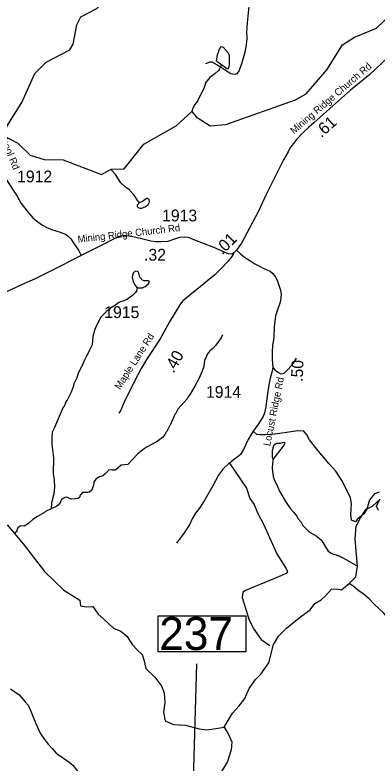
# Model space of a CAD drawing. Extents: x 1248089 to 1457196, y 820910 to 988753.
# Drawn here: x 1437302 to 1441138, y 939171 to 947102 of the extents above; entities that cross this region are included whole.
import ezdxf

# ---------------------------------------------------------------- set-up
doc = ezdxf.new("R2010")
doc.units = 0
for name, color, linetype in [('Exist Hydrographic Misc Water Feature', 7, 'Continuous'), ('Exist Hydrographic River Shore', 7, 'Continuous'), ('Exist Road Non-System Type 51', 7, 'Continuous'), ('Exist Road Secondary Structure Standard Bridge Number Label', 7, 'Continuous'), ('Exist Road Secondary Type 41 Attributed', 7, 'Continuous'), ('Exist Road Secondary Type 51 Attributed', 7, 'Continuous'), ('Exist Road Secondary Type 51 Label', 7, 'Continuous'), ('Prop GRAU CAT1 Cell', 7, 'Continuous'), ('Prop Lane Lines', 7, 'Continuous')]:
    doc.layers.add(name, color=color, linetype=linetype)

msp = doc.modelspace()

# ---------------------------------------------------------------- linework, layer by layer
at = {"layer": 'Exist Hydrographic Misc Water Feature'}
for points in [[(1437093, 945598.9), (1437183.4, 945820.4), (1437218.4, 945927.9), (1437373.4, 946174.3), (1437512.4, 946480.1), (1437631.4, 946602.4), (1437884.4, 946731.9), (1437919.4, 946790.4), (1437956.4, 946996.4), (1437999.4, 947080.9), (1438168.4, 947169.5), (1438448.4, 947429.7), (1438659.5, 947533.9), (1438966.8, 947851.9), (1439075.8, 947898.9), (1439375.4, 947946.1), (1439679.4, 948114.1), (1439832.5, 948278.3), (1440178.4, 948914.9), (1440383.4, 949143.9), (1440678.4, 949288.9), (1440950.4, 949572.3)], [(1437183.4, 945820.4), (1437331.4, 945741.8), (1437462.4, 945614.4), (1437611.4, 945568.7), (1437811.4, 945564.7), (1438217.5, 945408.7), (1438322.2, 945467.1), (1438460.5, 945469.5), (1438665.4, 945731.4), (1439011.4, 945924.6), (1439174.9, 946077.6), (1439221.4, 946022.1), (1439369.5, 945927.2), (1439536.5, 945940.3), (1440275.5, 946201.2), (1440385.5, 946264.6), (1440607.5, 946519.5), (1440770.5, 946785.3), (1440897.5, 946864.9), (1441132.5, 946961.9), (1441362.5, 947180.6), (1441637.4, 947624.7)], [(1439491.6, 946572.4), (1439485.8, 946574.9), (1439480, 946581), (1439442.3, 946607.7), (1439438.4, 946613.8), (1439438.9, 946633.8), (1439447.7, 946681.6), (1439458, 946705.4), (1439460.4, 946721.4), (1439481, 946761.1), (1439487.1, 946766.9), (1439509, 946760.6), (1439559.9, 946699.6), (1439567.7, 946683.5), (1439571.3, 946659.4), (1439569.8, 946571.3), (1439565.2, 946539.4), (1439555, 946527.6), (1439545.1, 946531.8), (1439491.6, 946572.4)], [(1439491.6, 946572.4), (1439466.9, 946525.2), (1439454.6, 946509.4), (1439424.2, 946480), (1439367.5, 946439), (1439318.5, 946379.8), (1439319.9, 946374.2), (1439303, 946322.5), (1439276.7, 946276.6), (1439239.2, 946193.1), (1439222.8, 946169.4), (1439206.5, 946153.7), (1439185.8, 946114.1), (1439174.9, 946077.6)], [(1438618.5, 945115.9), (1438604.8, 945132.1), (1438565.8, 945192.9), (1438518.8, 945241.7), (1438516.4, 945247.4), (1438471.3, 945274.6), (1438424.2, 945323.1), (1438365.7, 945410.6), (1438328.4, 945451.3), (1438322.2, 945467.1)], [(1438618.5, 945115.9), (1438632.6, 945115.6), (1438648.7, 945123.3), (1438671, 945142.9), (1438697.3, 945158.4), (1438705.3, 945158.3), (1438719, 945144.1), (1438722.7, 945121.9), (1438720.4, 945106), (1438706, 945082.2), (1438683.8, 945066.7), (1438643.5, 945051.4), (1438627.5, 945051.6), (1438611.6, 945057.9), (1438601.7, 945068.1), (1438600.1, 945088.2), (1438614.3, 945103.9), (1438618.5, 945115.9)], [(1438596.8, 944208.8), (1438612.8, 944207.5), (1438652.8, 944208.7), (1438681.1, 944224.2), (1438713.5, 944247.7), (1438725.9, 944269.4), (1438722, 944277.5), (1438712.2, 944281.7), (1438670.1, 944282.4), (1438654.2, 944290.7), (1438624.8, 944321.3), (1438615.6, 944363.4), (1438605.7, 944377.7), (1438601.8, 944381.8), (1438575.9, 944384.2), (1438555.5, 944364.6), (1438549.3, 944352.7), (1438542.8, 944318.7), (1438554.1, 944276.6), (1438567.5, 944244.3), (1438596.8, 944208.8)], [(1438596.8, 944208.8), (1438588.2, 944173.9), (1438575.9, 944156.1), (1438551.5, 944132.5), (1438494.8, 944089.5), (1438454.4, 944070.2), (1438418.3, 944060.9), (1438402.1, 944053.2), (1438365.7, 944025.8), (1438313.1, 943992.8), (1438310.7, 943987.2), (1438268.5, 943957.5), (1438266, 943952), (1438211.5, 943898.6), (1438157.7, 943795.4), (1438143, 943755.8), (1438127.9, 943692), (1438118.4, 943604.1), (1438087.4, 943542.6), (1438064.4, 943489), (1438060, 943485.9), (1438032.4, 943429.2), (1438010.4, 943374), (1438006, 943370.1), (1437973.1, 943302.6), (1437956.3, 943254.8), (1437927.2, 943191.4), (1437918.7, 943159.5), (1437897.7, 943103.8), (1437854.2, 943018.6), (1437848.2, 943012.7), (1437818.9, 942945.2), (1437813.5, 942942.3), (1437719.2, 942726.9), (1437694.4, 942679.3), (1437691.4, 942623.4), (1437694.1, 942547.2), (1437709.7, 942406.8), (1437705, 942238.9), (1437717.5, 942170.6), (1437722.3, 942098.4), (1437715.1, 942026.6), (1437689.4, 941931), (1437686.3, 941865.5)], [(1439502.2, 943711.1), (1439487.7, 943679.3), (1439430.2, 943600.2), (1439393.6, 943562.9), (1439367.3, 943541.4), (1439340.7, 943509.8), (1439317.7, 943448.2), (1439311.6, 943446.3), (1439302.4, 943374.5), (1439281.4, 943318.8), (1439252.3, 943251.3), (1439208.8, 943168.1), (1439157.3, 943080.9), (1439132.7, 943049.4), (1439124.5, 943033.5), (1439026.6, 942923.2), (1439001.7, 942871.7), (1438997.2, 942867.7), (1438947.6, 942752.5), (1438942.1, 942749.8), (1438910.4, 942685.2), (1438902.3, 942677.4), (1438889.9, 942653.6), (1438865.3, 942622), (1438808.6, 942581), (1438701.7, 942524.9), (1438659.1, 942493.7), (1438600.8, 942446), (1438496.4, 942336.5), (1438428.3, 942329.7), (1438371.5, 942278.8), (1438363.4, 942274.9), (1438331.4, 942275.5), (1438313.4, 942279.8), (1438295.3, 942274.2), (1438258.7, 942236.8), (1438234.4, 942217.3), (1438196.1, 942203.9), (1438163.7, 942182.5), (1438147.4, 942166.8), (1438138.8, 942148.3), (1438134.2, 942113.9), (1438121.8, 942087.7), (1438114.8, 942062.6), (1438092, 942043.2), (1438072.1, 942039.6), (1438017.7, 942040.5), (1437993.4, 942010.5), (1437986.4, 941986.8), (1437970.2, 941973.9), (1437898, 941967.2), (1437866.3, 941983.8), (1437850.4, 941988.1), (1437828.4, 941986.5), (1437798, 941969), (1437785.6, 941945.3), (1437785.5, 941937.3), (1437760.9, 941905.7), (1437744.7, 941894), (1437686.3, 941865.5)], [(1440036.8, 942387.2), (1440145.8, 942530.7), (1440164.2, 942562.4), (1440160.3, 942568.4), (1440136.3, 942566.9), (1440112.2, 942559.3), (1440072.3, 942560), (1440048, 942542.5), (1440041.7, 942532.6), (1440026.8, 942480.8), (1440025.6, 942408.8), (1440036.8, 942387.2)], [(1440036.8, 942387.2), (1440033.1, 942376.7), (1440032.8, 942360.7), (1440028.7, 942352.7), (1440027.7, 942298.7), (1440034.5, 942232.5), (1440038.4, 942224.4), (1440038.1, 942208.4), (1440045.8, 942192.3), (1440045.7, 942184.3), (1440084.4, 942103.6), (1440107.3, 942047.2), (1440173.4, 941933.9), (1440220.2, 941865), (1440257.5, 941828.3), (1440286.8, 941787.7), (1440298.4, 941763.5), (1440333.7, 941722.9), (1440353.2, 941690.5), (1440423.9, 941617.2), (1440491.3, 941579.8), (1440547, 941538.8), (1440620.4, 941415.5), (1440658, 941392.7), (1440687.8, 941382.2), (1440703.7, 941379.9), (1440719.6, 941371.6), (1440727.6, 941371.5), (1440791.1, 941338.3), (1440932.6, 941258.6)], [(1439517.7, 939552.3), (1439608, 939698.1), (1439678.5, 939778.7), (1439738.8, 939856.7), (1439784.1, 939959.9), (1439849.5, 940055.6), (1439907.4, 940113.5), (1439990.4, 940234.3), (1440040.1, 940429.2), (1440095.4, 940514.8), (1440178.4, 940600.4), (1440274, 940678.4), (1440339.4, 940731.3), (1440430, 940796.7), (1440477.8, 940862.2), (1440545.7, 940899.9), (1440596.1, 940947.8), (1440653.9, 941013.2), (1440706.7, 941018.3), (1440762.1, 941008.2), (1440843.1, 941074.1), (1440912.5, 941145.3), (1440932.6, 941258.6), (1440920.1, 941382), (1440905, 941548.1), (1440917.6, 941681.6), (1440962.8, 941769.7), (1441023.2, 941862.8), (1441090.8, 941894.2), (1441171.3, 941967.2)], [(1437686.3, 941865.5), (1437623.7, 941836.1), (1437615.6, 941828.3), (1437538.8, 941785.6), (1437490.3, 941754.5), (1437445.6, 941711.3), (1437401, 941682.1), (1437365.2, 941684.7), (1437349.1, 941679), (1437332.8, 941665.3), (1437320.4, 941641.5), (1437320.2, 941625.5), (1437305.3, 941613.1)], [(1441433, 940512.9), (1441419, 940534.5), (1441369.9, 940581.3), (1441334.7, 940626.1), (1441263.8, 940693.4), (1441209, 940758.4), (1441161.8, 940807.3), (1441110.6, 940852.2), (1441055.7, 940913.3), (1440992.6, 940966.4), (1440945.1, 940995.3), (1440882, 941048.5), (1440843.1, 941074.1)]]:
    msp.add_lwpolyline(points, dxfattribs=at)
at = {"layer": 'Exist Hydrographic River Shore'}
for points in [[(1437218.3, 941696.2), (1437389.3, 941494.8), (1437613.2, 941200.2), (1437818.8, 941005.1), (1437962.2, 940917), (1437989.9, 940899.4), (1437997.4, 940838.9), (1438055.3, 940826.4), (1438125.7, 940831.4), (1438183.6, 940750.8), (1438244, 940698), (1438344.6, 940599.8), (1438425.1, 940569.6), (1438485.5, 940516.7), (1438545.9, 940423.5), (1438596.2, 940370.7), (1438650.5, 940321.8), (1438665.6, 940266.4), (1438688.3, 940173.3), (1438783.9, 940082.6), (1438856.8, 939981.9), (1438882, 939911.4), (1438889.5, 939813.2), (1438874.4, 939710), (1438894.5, 939619.4), (1438982.6, 939579.1), (1439108.4, 939571.6), (1439254.3, 939533.8), (1439334.8, 939523.7), (1439429.6, 939537.2), (1439517.7, 939552.3)], [(1439517.7, 939552.3), (1439560.4, 939481.6), (1439598.1, 939396), (1439593.1, 939310.4), (1439555.3, 939187.1), (1439432.1, 938986.9)]]:
    msp.add_lwpolyline(points, dxfattribs=at)
at = {"layer": 'Exist Road Non-System Type 51'}
for points in [[(1439787.8, 947270.7), (1439760.2, 947017.7), (1439754.3, 946920.9), (1439758.2, 946855.7), (1439752.3, 946781.5), (1439732.6, 946694.5), (1439703, 946583.9), (1439677.3, 946512.7), (1439653.6, 946477.2), (1439629.9, 946471.2), (1439588.5, 946477.2), (1439521.3, 946520.6), (1439448.3, 946568.1), (1439391, 946599.7), (1439367.3, 946601.7), (1439321.9, 946583.9)], [(1440032.6, 943364.3), (1440057.5, 943337.4), (1440095.2, 943312.2), (1440120.4, 943297.1), (1440155.6, 943304.7), (1440175.7, 943324.8), (1440195.8, 943345), (1440253.7, 943410.4), (1440283.9, 943463.3)], [(1441161, 942041.2), (1441110.7, 942026.1), (1441057.8, 941960.6), (1441030.2, 941862.4), (1440997.5, 941812.1), (1440927, 941751.6), (1440909.4, 941729), (1440866.6, 941746.6), (1440861.6, 941807), (1440866.6, 941920.3), (1440856.6, 941985.8), (1440763.5, 942167), (1440703.1, 942265.2), (1440631, 942341.5), (1440512.7, 942480), (1440422.2, 942595.8), (1440394.5, 942648.7), (1440361.8, 942689), (1440293.9, 942691.5), (1440183.2, 942676.4), (1440049.8, 942656.2), (1439956.7, 942651.2), (1439901.4, 942651.2), (1439863.7, 942653.7), (1439827.1, 942689)], [(1439564.7, 942342.6), (1439505, 942288.1), (1439459.7, 942222.6), (1439399.3, 942109.3), (1439316.3, 941968.3), (1439263.5, 941885.2), (1439213.2, 941819.8), (1439177.9, 941759.4), (1439155.3, 941704), (1439094.9, 941610.8), (1439014.4, 941502.6)], [(1439575.7, 942349.8), (1439756.6, 942084.1), (1439789.3, 941975.9), (1439837.1, 941910.4), (1439869.8, 941824.8), (1439937.7, 941696.4), (1440076.1, 941389.3), (1440171.7, 941238.2), (1440191, 941206.8), (1440181, 941184.1), (1440092.9, 941146.4), (1439743.2, 941000.3), (1439715.6, 940982.7), (1439708, 940924.8), (1439783.5, 940685.6), (1439831.3, 940590), (1439909.3, 940479.2), (1440002.4, 940418.8)], [(1441153.4, 941849.8), (1441133.3, 941895.1), (1441166, 941968.2)]]:
    msp.add_lwpolyline(points, dxfattribs=at)
at = {"layer": 'Exist Road Secondary Structure Standard Bridge Number Label'}
msp.add_lwpolyline([(1438817.9, 940733.1), (1439746.9, 940733.1), (1439746.9, 940349), (1438817.9, 940349)], close=True, dxfattribs=at)
msp.add_lwpolyline([(1438859.8, 936948.9), (1439176.8, 938375.2), (1439229.6, 940224.1)], dxfattribs=at)
at = {"layer": 'Exist Road Secondary Type 41 Attributed'}
for points in [[(1439617.6, 944576), (1439611.6, 944553.6), (1439559.5, 944491), (1439491, 944416.5), (1439421, 944348), (1439301.8, 944249.6), (1439154.4, 944131.8), (1439077.3, 944068.5), (1439047.6, 944028.2), (1438938.8, 943847.9), (1438839.1, 943669), (1438695.2, 943449.3), (1438640.1, 943353.9), (1438567.1, 943219.8), (1438460.1, 942998.5), (1438419.9, 942904.6), (1438400.6, 942880)], [(1439648.8, 944607.3), (1439691.5, 944570.1), (1439733.2, 944532.9), (1439789.8, 944497.1), (1439843.4, 944464.3), (1439885.1, 944440.5), (1439938.7, 944415.1), (1440004.2, 944383.8), (1440035.5, 944360), (1440057.8, 944328.7), (1440080.1, 944289.9), (1440098, 944236.3), (1440114.4, 944184.1), (1440121.8, 944143.9), (1440117.4, 944099.2), (1440109.9, 944055.9), (1440084.6, 943974), (1440063.9, 943911.3), (1440054.9, 943853.1), (1440049, 943790.5), (1440043, 943677.3), (1440029.6, 943599.8), (1440026.6, 943525.2), (1440025.1, 943452.2), (1440032.6, 943364.3), (1440028.1, 943324), (1440005.8, 943249.5), (1439992.4, 943181.4), (1439970.1, 943033.9), (1439958.1, 942946), (1439946.3, 942882.7), (1439929.9, 942844), (1439873.3, 942757.6), (1439827.1, 942689), (1439795.9, 942644.3), (1439773.5, 942602.6), (1439724.4, 942493.8), (1439690.4, 942442.3), (1439654.7, 942412.4), (1439610, 942376.7), (1439575.7, 942349.8), (1439564.7, 942342.6)], [(1437255.7, 939958.3), (1437347.1, 939892.7), (1437410.9, 939819.6), (1437440.9, 939784.1), (1437461.4, 939737.7), (1437520.1, 939598.4), (1437570.3, 939487.3), (1437615.3, 939420.4), (1437653.5, 939372.6), (1437695.8, 939324.8), (1437739.5, 939275.6), (1437817.3, 939222.4), (1437877.3, 939181.4), (1437918.3, 939143.2), (1437961.9, 939088.5), (1437994.7, 939044.8), (1438018.9, 938997.7), (1438024.4, 938956.8), (1438022.4, 938927.5)]]:
    msp.add_lwpolyline(points, dxfattribs=at)
at = {"layer": 'Exist Road Secondary Type 51 Attributed'}
for points in [[(1441744.8, 946994), (1441657, 946943.3), (1441589.9, 946903), (1441499.1, 946849.4), (1441414.7, 946786.1), (1441256.8, 946654.9), (1441063.2, 946471.6), (1440858.5, 946304.4), (1440603.8, 946077.9), (1440469.8, 945958.7), (1440410.2, 945908), (1440356.6, 945854.3), (1440284, 945780.8), (1440251.2, 945740.5), (1440218.5, 945695.8), (1440194.7, 945649.6), (1440147, 945564.6), (1439959.6, 945191.6), (1439880.7, 945023.2), (1439788.4, 944842.9), (1439700.5, 944681.9), (1439648.8, 944607.3)], [(1437200.5, 945369.1), (1437325.6, 945182.2), (1437366.3, 945101.9), (1437429.4, 945020.4), (1437490.3, 944952.2), (1437544.9, 944908.3), (1437595.2, 944871.9), (1437632.7, 944853.6), (1437690.5, 944826.9), (1437779.4, 944800.1), (1437837.7, 944779.1), (1437865.5, 944757.7), (1437894.5, 944729.8), (1437926.6, 944680.5), (1437974.8, 944606.6), (1438003.7, 944552.9)], [(1439617.6, 944576), (1439601.2, 944567), (1439565.4, 944571), (1439522.3, 944586), (1439407.6, 944638.1), (1439188.7, 944720.1), (1439139.5, 944741), (1439097.1, 944745.4), (1439043.5, 944741), (1438992.9, 944724.6), (1438922.9, 944699.2), (1438849.9, 944696.3), (1438794.8, 944696.3), (1438741.2, 944703.7), (1438641.4, 944729), (1438535.7, 944752.9), (1438488, 944761.8), (1438450.8, 944761.8), (1438416.5, 944757.4), (1438345, 944724.6), (1438237.8, 944666.5), (1438003.7, 944552.9)], [(1438003.7, 944552.9), (1437783.3, 944439.6), (1437516, 944305.6), (1437371.6, 944241.5), (1437166.1, 944146.1)], [(1439648.8, 944607.3), (1439617.6, 944576)]]:
    msp.add_lwpolyline(points, dxfattribs=at)

# ---------------------------------------------------------------- texts
at = {"layer": 'Exist Road Secondary Structure Standard Bridge Number Label'}
msp.add_text('237', height=350, dxfattribs=at).set_placement((1438830.5, 940368.8))
at = {"layer": 'Exist Road Secondary Type 51 Label'}
for s, rotation, p in [('Mining Ridge Church Rd', 40.6547, (1440258.4, 945835)), ('Mining School Rd', 292.83534, (1436982.6, 946177.5)), ('Mining Ridge Church Rd', 6.55438, (1437969.6, 944686.4)), ('Maple Lane Rd', 57.34995, (1438414.4, 943123.7)), ('Locust Ridge Rd', 78.54996, (1440004.9, 942527))]:
    msp.add_text(s, height=75, rotation=rotation, dxfattribs=at).set_placement(p)
at = {"layer": 'Prop GRAU CAT1 Cell'}
for s, rotation, p in [('.61', 41.65558, (1440547.6, 945794.7)), ('.01', 45.02253, (1439499, 944552.1)), ('.40', 60.84285, (1438982.8, 943296.4)), ('.50', 87.71138, (1440349.9, 943210.3))]:
    msp.add_text(s, height=125, rotation=rotation, dxfattribs=at).set_placement(p)
msp.add_text('.32', height=125, dxfattribs=at).set_placement((1438669.2, 944496.9))
at = {"layer": 'Prop Lane Lines'}
for s, p in [('1912', (1437324.7, 945327.1)), ('1913', (1438860.5, 944913.2)), ('1915', (1438247.9, 943888.5)), ('1914', (1439325.8, 943042.9))]:
    msp.add_text(s, height=125, dxfattribs=at).set_placement(p)

doc.saveas('drawing.dxf')
